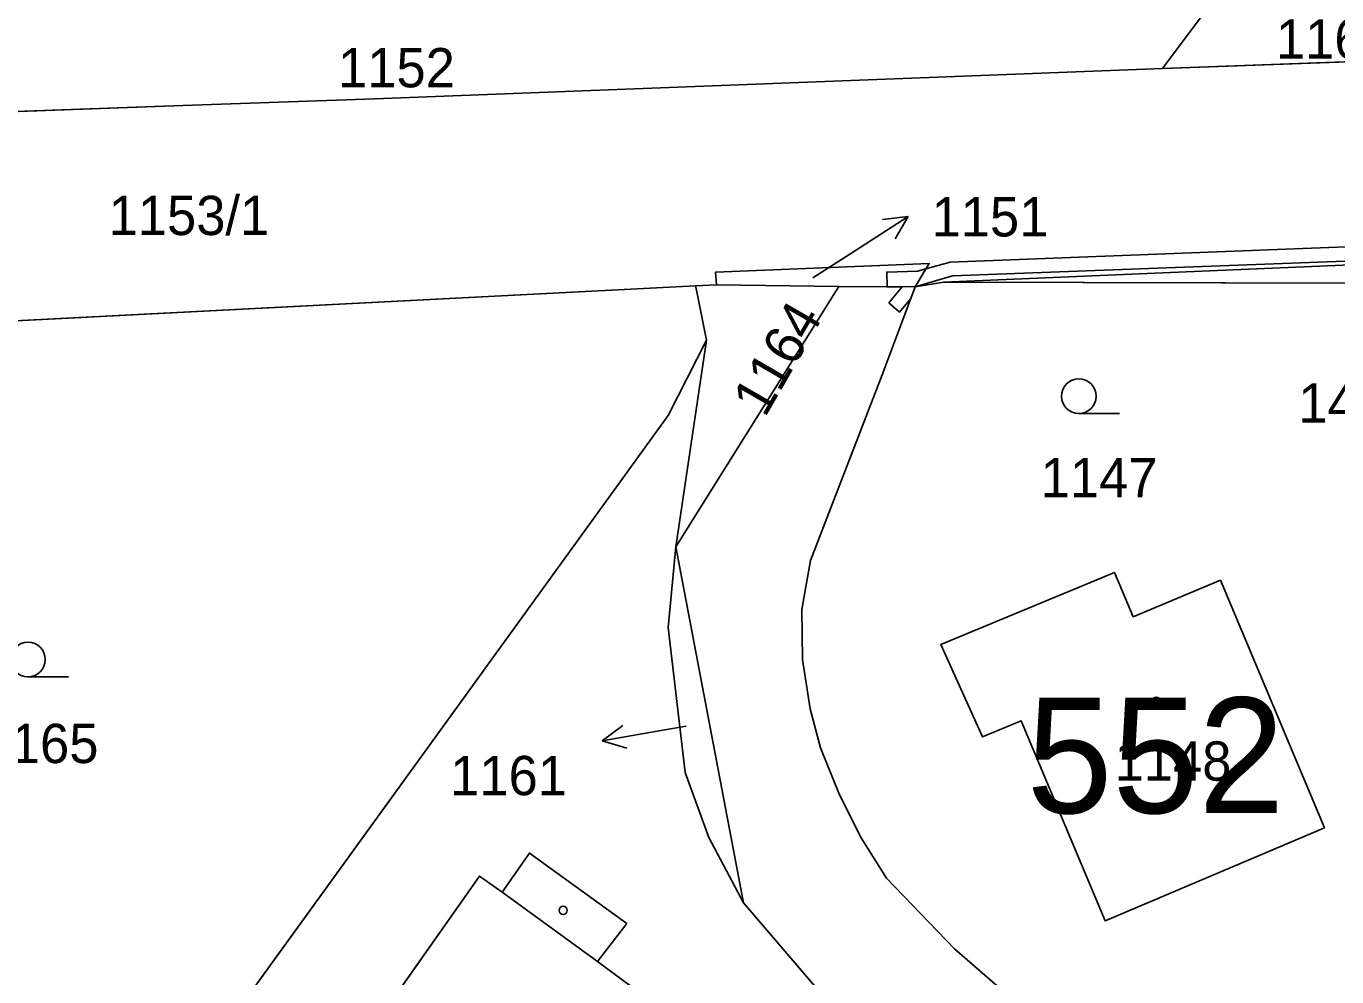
# Model space of a CAD drawing. Extents: x -689422 to -685210, y -987725 to -982160.
# Drawn here: x -687241.5 to -687184.8, y -985227.3 to -985186.2 of the extents above; entities that cross this region are included whole.
import ezdxf

# ---------------------------------------------------------------- set-up
doc = ezdxf.new("R2010")
doc.units = 0
for name, color, linetype in [('KN_Budovy', 7, 'Continuous'), ('KN_Budovy_cisla_domovni', 7, 'Continuous'), ('KN_Hranice_parcel', 7, 'Continuous'), ('KN_Hranice_parcel_vnitrni_kresba', 7, 'Continuous'), ('KN_Parcelni cisla', 7, 'Continuous'), ('KN_Parcelni cisla_sipky', 7, 'Continuous'), ('KN_Polygon parcely', 7, 'Continuous'), ('KN_POZEMKY_OSTATNI PLOCHA', 7, 'Continuous'), ('KN_POZEMKY_ZAHRADA', 7, 'Continuous'), ('KN_POZEMKY_ZASTAVENA PLOCHA', 7, 'Continuous'), ('KN_VYUZITI_16_ostatni plocha_silnice', 7, 'Continuous'), ('KN_VYUZITI_17_ostatni plocha_ostatni komunikace', 7, 'Continuous'), ('KN_VYUZITI_26_ostatni plocha_jina plocha', 7, 'Continuous'), ('KN_Věcná břemena k části', 7, 'Continuous'), ('KN_Značky budov', 7, 'Continuous'), ('KN_Značky kultur', 7, 'Continuous')]:
    doc.layers.add(name, color=color, linetype=linetype)

msp = doc.modelspace()

# ---------------------------------------------------------------- linework, layer by layer
at = {"layer": 'KN_Budovy'}
for points in [[(-687185.32, -985220.85), (-687189.82, -985210.14), (-687193.59, -985211.72), (-687194.41, -985209.81), (-687201.92, -985212.92), (-687200.11, -985216.92), (-687198.44, -985216.22), (-687194.81, -985224.87)], [(-687213.5, -985229.05), (-687216.77, -985226.63), (-687220.9, -985223.63), (-687221.88, -985222.94), (-687228.04, -985231.68), (-687219.92, -985237.58), (-687217.42, -985234.19), (-687217.3, -985234.28)]]:
    msp.add_lwpolyline(points, close=True, dxfattribs=at)
at = {"layer": 'KN_Hranice_parcel'}
for p, q in [((-687192.32, -985188), (-687189.57, -985184.32)), ((-687180.16, -985187.56), (-687192.32, -985188)), ((-687201.8, -985197.24), (-687177.74, -985196.23)), ((-687203.03, -985197.45), (-687201.8, -985197.24)), ((-687177.72, -985197.31), (-687201.8, -985197.24)), ((-687256.3, -985199.65), (-687212.53, -985197.41)), ((-687206.33, -985197.44), (-687213.38, -985208.69)), ((-687212.53, -985197.41), (-687211.62, -985197.36)), ((-687211.62, -985197.36), (-687206.33, -985197.44)), ((-687203.03, -985197.45), (-687206.33, -985197.44)), ((-687213.38, -985208.69), (-687212.05, -985199.76)), ((-687213.38, -985208.69), (-687210.46, -985224.09)), ((-687210.46, -985224.09), (-687203.76, -985231.91))]:
    msp.add_line(p, q, dxfattribs=at)
for points in [[(-687192.32, -985188), (-687226.4, -985189.31), (-687234.71, -985189.6), (-687258.83, -985190.49)], [(-687211.62, -985197.36), (-687211.67, -985196.82), (-687202.42, -985196.44), (-687203.03, -985197.45)], [(-687212.53, -985197.41), (-687212.48, -985197.67), (-687212.05, -985199.76)], [(-687188.36, -985236.91), (-687194.96, -985231.61), (-687201.33, -985226.08), (-687204.27, -985223.02), (-687205.39, -985221.24), (-687206.33, -985219.35), (-687207.12, -985217.39), (-687207.57, -985215.7), (-687207.9, -985213.57), (-687207.93, -985211.4), (-687207.55, -985209.28), (-687204.46, -985201.25), (-687203.03, -985197.45)], [(-687212.05, -985199.76), (-687213.71, -985203.02), (-687238.99, -985237.93)], [(-687213.38, -985208.69), (-687213.72, -985212.18), (-687212.98, -985218.45), (-687211.96, -985221.27), (-687210.46, -985224.09)], [(-687185.32, -985220.85), (-687194.81, -985224.87), (-687198.44, -985216.22), (-687200.11, -985216.92), (-687201.92, -985212.92), (-687194.41, -985209.81), (-687193.59, -985211.72), (-687189.82, -985210.14), (-687185.32, -985220.85)], [(-687215.5, -985224.99), (-687219.72, -985221.94), (-687220.9, -985223.63), (-687221.88, -985222.94), (-687228.04, -985231.68), (-687219.92, -985237.58), (-687217.42, -985234.19), (-687217.3, -985234.28), (-687213.5, -985229.05), (-687216.77, -985226.63), (-687215.5, -985224.99)]]:
    msp.add_lwpolyline(points, dxfattribs=at)
at = {"layer": 'KN_Hranice_parcel_vnitrni_kresba'}
msp.add_line((-687220.9, -985223.63), (-687216.77, -985226.63), dxfattribs=at)
at = {"layer": 'KN_Parcelni cisla_sipky'}
for p, q in [((-687205.85, -985196.04), (-687203.333, -985194.406)), ((-687203.333, -985194.406), (-687204.446, -985194.531)), ((-687203.333, -985194.406), (-687203.9, -985195.371)), ((-687207.45, -985197.06), (-687205.85, -985196.04)), ((-687216.575, -985217.091), (-687215.676, -985216.424)), ((-687212.94, -985216.45), (-687213.62, -985216.57)), ((-687213.62, -985216.57), (-687216.575, -985217.091)), ((-687216.575, -985217.091), (-687215.502, -985217.41))]:
    msp.add_line(p, q, dxfattribs=at)
at = {"layer": 'KN_Polygon parcely'}
for points in [[(-687188.95, -985184.13), (-687189.57, -985184.32), (-687192.32, -985188), (-687180.16, -985187.56), (-687181.4, -985183.85)], [(-687205.62, -985184.62), (-687212.95, -985184.82), (-687240.94, -985185.58), (-687253.11, -985185.92), (-687261.46, -985185.98), (-687258.83, -985190.49), (-687234.71, -985189.6), (-687226.4, -985189.31), (-687192.32, -985188), (-687189.57, -985184.32), (-687198.7, -985184.43)], [(-687206.33, -985197.44), (-687203.03, -985197.45), (-687202.42, -985196.44), (-687211.67, -985196.82), (-687211.62, -985197.36)], [(-687177.74, -985196.23), (-687201.8, -985197.24), (-687177.72, -985197.31)], [(-687177.72, -985197.31), (-687201.8, -985197.24), (-687203.03, -985197.45), (-687204.46, -985201.25), (-687207.55, -985209.28), (-687207.93, -985211.4), (-687207.9, -985213.57), (-687207.57, -985215.7), (-687207.12, -985217.39), (-687206.33, -985219.35), (-687205.39, -985221.24), (-687204.27, -985223.02), (-687201.33, -985226.08), (-687194.96, -985231.61), (-687188.36, -985236.91), (-687177.06, -985241.38), (-687177.39, -985219.49)], [(-687263.19, -985217.61), (-687262.94, -985219.52), (-687258.22, -985223.67), (-687260.15, -985225.83), (-687265, -985221.59), (-687265.56, -985222.15), (-687258.71, -985228.5), (-687238.99, -985237.93), (-687213.71, -985203.02), (-687212.05, -985199.76), (-687212.48, -985197.67), (-687212.53, -985197.41), (-687256.3, -985199.65), (-687256.1, -985204.4), (-687255.71, -985213.68), (-687265.2, -985214.03), (-687265.63, -985202.97), (-687265.74, -985200.13), (-687281.09, -985200.92), (-687271.62, -985216.03), (-687271.07, -985215.91), (-687267.49, -985212.76)], [(-687212.05, -985199.76), (-687213.38, -985208.69), (-687206.33, -985197.44), (-687211.62, -985197.36), (-687212.53, -985197.41), (-687212.48, -985197.67)], [(-687212.05, -985199.76), (-687213.71, -985203.02), (-687238.99, -985237.93), (-687223.47, -985258.36), (-687203.76, -985231.91), (-687210.46, -985224.09), (-687211.96, -985221.27), (-687212.98, -985218.45), (-687213.72, -985212.18), (-687213.38, -985208.69)], [(-687213.72, -985212.18), (-687212.98, -985218.45), (-687211.96, -985221.27), (-687210.46, -985224.09), (-687213.38, -985208.69)], [(-687185.32, -985220.85), (-687194.81, -985224.87), (-687198.44, -985216.22), (-687200.11, -985216.92), (-687201.92, -985212.92), (-687194.41, -985209.81), (-687193.59, -985211.72), (-687189.82, -985210.14)], [(-687185.32, -985220.85), (-687189.82, -985210.14), (-687193.59, -985211.72), (-687194.41, -985209.81), (-687201.92, -985212.92), (-687200.11, -985216.92), (-687198.44, -985216.22), (-687194.81, -985224.87)], [(-687215.5, -985224.99), (-687219.72, -985221.94), (-687220.9, -985223.63), (-687221.88, -985222.94), (-687228.04, -985231.68), (-687219.92, -985237.58), (-687217.42, -985234.19), (-687217.3, -985234.28), (-687213.5, -985229.05), (-687216.77, -985226.63)], [(-687215.5, -985224.99), (-687216.77, -985226.63), (-687213.5, -985229.05), (-687217.3, -985234.28), (-687217.42, -985234.19), (-687219.92, -985237.58), (-687228.04, -985231.68), (-687221.88, -985222.94), (-687220.9, -985223.63), (-687219.72, -985221.94)]]:
    msp.add_lwpolyline(points, close=True, dxfattribs=at)
for points in [[(-687143.9, -985186.16), (-687180.16, -985187.56), (-687192.32, -985188), (-687226.4, -985189.31), (-687234.71, -985189.6), (-687258.83, -985190.49)], [(-687256.3, -985199.65), (-687212.53, -985197.41), (-687211.62, -985197.36), (-687211.67, -985196.82), (-687202.42, -985196.44), (-687203.03, -985197.45), (-687201.8, -985197.24), (-687177.74, -985196.23), (-687154.89, -985195.28), (-687124.89, -985193.42), (-687098.23, -985192.41), (-687068.16, -985192.08), (-687067.87, -985191.25), (-687053.8, -985190.65), (-687041.85, -985190.2), (-687030.97, -985189.8)], [(-687181.55, -985241.91), (-687185.05, -985239.5), (-687188.36, -985236.91), (-687194.96, -985231.61), (-687201.33, -985226.08), (-687204.27, -985223.02), (-687205.39, -985221.24), (-687206.33, -985219.35), (-687207.12, -985217.39), (-687207.57, -985215.7), (-687207.9, -985213.57), (-687207.93, -985211.4), (-687207.55, -985209.28), (-687204.46, -985201.25), (-687203.03, -985197.45), (-687206.33, -985197.44), (-687213.38, -985208.69), (-687210.46, -985224.09), (-687203.76, -985231.91), (-687188.25, -985244.44), (-687183.83, -985247.7)]]:
    msp.add_lwpolyline(points, dxfattribs=at)
at = {"layer": 'KN_POZEMKY_OSTATNI PLOCHA'}
for p, q in [((-687189.57, -985184.32), (-687192.32, -985188)), ((-687192.32, -985188), (-687189.57, -985184.32)), ((-687180.16, -985187.56), (-687192.32, -985188)), ((-687192.32, -985188), (-687180.16, -985187.56)), ((-687192.32, -985188), (-687226.4, -985189.31)), ((-687226.4, -985189.31), (-687192.32, -985188)), ((-687226.4, -985189.31), (-687234.71, -985189.6)), ((-687234.71, -985189.6), (-687226.4, -985189.31)), ((-687234.71, -985189.6), (-687258.83, -985190.49)), ((-687258.83, -985190.49), (-687234.71, -985189.6)), ((-687211.67, -985196.82), (-687202.42, -985196.44)), ((-687202.42, -985196.44), (-687211.67, -985196.82)), ((-687202.42, -985196.44), (-687203.03, -985197.45)), ((-687203.03, -985197.45), (-687202.42, -985196.44)), ((-687177.74, -985196.23), (-687201.8, -985197.24)), ((-687201.8, -985197.24), (-687177.74, -985196.23)), ((-687211.62, -985197.36), (-687211.67, -985196.82)), ((-687211.67, -985196.82), (-687211.62, -985197.36)), ((-687201.8, -985197.24), (-687203.03, -985197.45)), ((-687177.72, -985197.31), (-687201.8, -985197.24)), ((-687212.53, -985197.41), (-687256.3, -985199.65)), ((-687213.38, -985208.69), (-687206.33, -985197.44)), ((-687206.33, -985197.44), (-687213.38, -985208.69)), ((-687212.53, -985197.41), (-687211.62, -985197.36)), ((-687211.62, -985197.36), (-687212.53, -985197.41)), ((-687212.48, -985197.67), (-687212.53, -985197.41)), ((-687212.05, -985199.76), (-687212.48, -985197.67)), ((-687206.33, -985197.44), (-687211.62, -985197.36)), ((-687211.62, -985197.36), (-687206.33, -985197.44)), ((-687206.33, -985197.44), (-687203.03, -985197.45)), ((-687203.03, -985197.45), (-687206.33, -985197.44)), ((-687203.03, -985197.45), (-687204.46, -985201.25)), ((-687213.38, -985208.69), (-687212.05, -985199.76)), ((-687204.46, -985201.25), (-687207.55, -985209.28)), ((-687213.72, -985212.18), (-687213.38, -985208.69)), ((-687210.46, -985224.09), (-687213.38, -985208.69)), ((-687213.38, -985208.69), (-687210.46, -985224.09)), ((-687207.55, -985209.28), (-687207.93, -985211.4)), ((-687207.93, -985211.4), (-687207.9, -985213.57)), ((-687212.98, -985218.45), (-687213.72, -985212.18)), ((-687207.9, -985213.57), (-687207.57, -985215.7)), ((-687207.57, -985215.7), (-687207.12, -985217.39)), ((-687207.12, -985217.39), (-687206.33, -985219.35)), ((-687211.96, -985221.27), (-687212.98, -985218.45)), ((-687206.33, -985219.35), (-687205.39, -985221.24)), ((-687210.46, -985224.09), (-687211.96, -985221.27)), ((-687205.39, -985221.24), (-687204.27, -985223.02)), ((-687204.27, -985223.02), (-687201.33, -985226.08)), ((-687203.76, -985231.91), (-687210.46, -985224.09)), ((-687201.33, -985226.08), (-687194.96, -985231.61))]:
    msp.add_line(p, q, dxfattribs=at)
at = {"layer": 'KN_POZEMKY_ZAHRADA'}
for p, q in [((-687203.03, -985197.45), (-687201.8, -985197.24)), ((-687201.8, -985197.24), (-687177.72, -985197.31)), ((-687256.3, -985199.65), (-687212.53, -985197.41)), ((-687212.53, -985197.41), (-687212.48, -985197.67)), ((-687212.48, -985197.67), (-687212.05, -985199.76)), ((-687204.46, -985201.25), (-687203.03, -985197.45)), ((-687213.71, -985203.02), (-687212.05, -985199.76)), ((-687212.05, -985199.76), (-687213.71, -985203.02)), ((-687212.05, -985199.76), (-687213.38, -985208.69)), ((-687207.55, -985209.28), (-687204.46, -985201.25)), ((-687238.99, -985237.93), (-687213.71, -985203.02)), ((-687213.71, -985203.02), (-687238.99, -985237.93)), ((-687213.38, -985208.69), (-687213.72, -985212.18)), ((-687207.93, -985211.4), (-687207.55, -985209.28)), ((-687194.41, -985209.81), (-687201.92, -985212.92)), ((-687193.59, -985211.72), (-687194.41, -985209.81)), ((-687189.82, -985210.14), (-687193.59, -985211.72)), ((-687185.32, -985220.85), (-687189.82, -985210.14)), ((-687207.9, -985213.57), (-687207.93, -985211.4)), ((-687213.72, -985212.18), (-687212.98, -985218.45)), ((-687201.92, -985212.92), (-687200.11, -985216.92)), ((-687207.57, -985215.7), (-687207.9, -985213.57)), ((-687207.12, -985217.39), (-687207.57, -985215.7)), ((-687200.11, -985216.92), (-687198.44, -985216.22)), ((-687198.44, -985216.22), (-687194.81, -985224.87)), ((-687206.33, -985219.35), (-687207.12, -985217.39)), ((-687212.98, -985218.45), (-687211.96, -985221.27)), ((-687205.39, -985221.24), (-687206.33, -985219.35)), ((-687194.81, -985224.87), (-687185.32, -985220.85)), ((-687211.96, -985221.27), (-687210.46, -985224.09)), ((-687204.27, -985223.02), (-687205.39, -985221.24)), ((-687219.72, -985221.94), (-687220.9, -985223.63)), ((-687215.5, -985224.99), (-687219.72, -985221.94)), ((-687221.88, -985222.94), (-687228.04, -985231.68)), ((-687220.9, -985223.63), (-687221.88, -985222.94)), ((-687201.33, -985226.08), (-687204.27, -985223.02)), ((-687210.46, -985224.09), (-687203.76, -985231.91)), ((-687216.77, -985226.63), (-687215.5, -985224.99)), ((-687194.96, -985231.61), (-687201.33, -985226.08)), ((-687213.5, -985229.05), (-687216.77, -985226.63))]:
    msp.add_line(p, q, dxfattribs=at)
at = {"layer": 'KN_POZEMKY_ZASTAVENA PLOCHA'}
for p, q in [((-687201.92, -985212.92), (-687194.41, -985209.81)), ((-687194.41, -985209.81), (-687193.59, -985211.72)), ((-687193.59, -985211.72), (-687189.82, -985210.14)), ((-687189.82, -985210.14), (-687185.32, -985220.85)), ((-687200.11, -985216.92), (-687201.92, -985212.92)), ((-687198.44, -985216.22), (-687200.11, -985216.92)), ((-687194.81, -985224.87), (-687198.44, -985216.22)), ((-687185.32, -985220.85), (-687194.81, -985224.87)), ((-687220.9, -985223.63), (-687219.72, -985221.94)), ((-687219.72, -985221.94), (-687215.5, -985224.99)), ((-687228.04, -985231.68), (-687221.88, -985222.94)), ((-687221.88, -985222.94), (-687220.9, -985223.63)), ((-687215.5, -985224.99), (-687216.77, -985226.63)), ((-687216.77, -985226.63), (-687213.5, -985229.05))]:
    msp.add_line(p, q, dxfattribs=at)
at = {"layer": 'KN_VYUZITI_16_ostatni plocha_silnice'}
for p, q in [((-687192.32, -985188), (-687180.16, -985187.56)), ((-687226.4, -985189.31), (-687192.32, -985188)), ((-687234.71, -985189.6), (-687226.4, -985189.31)), ((-687258.83, -985190.49), (-687234.71, -985189.6)), ((-687202.42, -985196.44), (-687211.67, -985196.82)), ((-687203.03, -985197.45), (-687202.42, -985196.44)), ((-687177.74, -985196.23), (-687201.8, -985197.24)), ((-687211.67, -985196.82), (-687211.62, -985197.36)), ((-687201.8, -985197.24), (-687203.03, -985197.45)), ((-687212.53, -985197.41), (-687256.3, -985199.65)), ((-687211.62, -985197.36), (-687212.53, -985197.41))]:
    msp.add_line(p, q, dxfattribs=at)
at = {"layer": 'KN_VYUZITI_17_ostatni plocha_ostatni komunikace'}
for p, q in [((-687192.32, -985188), (-687189.57, -985184.32)), ((-687180.16, -985187.56), (-687192.32, -985188)), ((-687211.67, -985196.82), (-687202.42, -985196.44)), ((-687202.42, -985196.44), (-687203.03, -985197.45)), ((-687211.62, -985197.36), (-687211.67, -985196.82)), ((-687213.38, -985208.69), (-687206.33, -985197.44)), ((-687206.33, -985197.44), (-687213.38, -985208.69)), ((-687212.53, -985197.41), (-687211.62, -985197.36)), ((-687212.48, -985197.67), (-687212.53, -985197.41)), ((-687212.05, -985199.76), (-687212.48, -985197.67)), ((-687206.33, -985197.44), (-687211.62, -985197.36)), ((-687211.62, -985197.36), (-687206.33, -985197.44)), ((-687206.33, -985197.44), (-687203.03, -985197.45)), ((-687203.03, -985197.45), (-687206.33, -985197.44)), ((-687203.03, -985197.45), (-687204.46, -985201.25)), ((-687213.38, -985208.69), (-687212.05, -985199.76)), ((-687204.46, -985201.25), (-687207.55, -985209.28)), ((-687213.72, -985212.18), (-687213.38, -985208.69)), ((-687210.46, -985224.09), (-687213.38, -985208.69)), ((-687213.38, -985208.69), (-687210.46, -985224.09)), ((-687207.55, -985209.28), (-687207.93, -985211.4)), ((-687207.93, -985211.4), (-687207.9, -985213.57)), ((-687212.98, -985218.45), (-687213.72, -985212.18)), ((-687207.9, -985213.57), (-687207.57, -985215.7)), ((-687207.57, -985215.7), (-687207.12, -985217.39)), ((-687207.12, -985217.39), (-687206.33, -985219.35)), ((-687211.96, -985221.27), (-687212.98, -985218.45)), ((-687206.33, -985219.35), (-687205.39, -985221.24)), ((-687210.46, -985224.09), (-687211.96, -985221.27)), ((-687205.39, -985221.24), (-687204.27, -985223.02)), ((-687204.27, -985223.02), (-687201.33, -985226.08)), ((-687203.76, -985231.91), (-687210.46, -985224.09)), ((-687201.33, -985226.08), (-687194.96, -985231.61))]:
    msp.add_line(p, q, dxfattribs=at)
at = {"layer": 'KN_VYUZITI_26_ostatni plocha_jina plocha'}
for p, q in [((-687189.57, -985184.32), (-687192.32, -985188)), ((-687192.32, -985188), (-687226.4, -985189.31)), ((-687226.4, -985189.31), (-687234.71, -985189.6)), ((-687234.71, -985189.6), (-687258.83, -985190.49)), ((-687201.8, -985197.24), (-687177.74, -985196.23)), ((-687177.72, -985197.31), (-687201.8, -985197.24))]:
    msp.add_line(p, q, dxfattribs=at)
at = {"layer": 'KN_Věcná břemena k části'}
for points in [[(-687202.56, -985196.67), (-687203.03, -985197.45), (-687201.41, -985196.98), (-687183.27, -985196.3), (-687177.74, -985196.23), (-687176.78, -985196.19), (-687176.78, -985196.02), (-687177.63, -985195.76), (-687183.27, -985195.68), (-687201.51, -985196.38)], [(-687204.17, -985198.14), (-687203.71, -985198.54), (-687203.22, -985197.96), (-687203.03, -985197.45), (-687202.56, -985196.67), (-687202.92, -985196.77), (-687204.26, -985196.81), (-687204.24, -985197.45), (-687203.59, -985197.45)]]:
    msp.add_lwpolyline(points, close=True, dxfattribs=at)
at = {"layer": 'KN_Značky budov'}
for centre in [(-687192.597, -985215.369), (-687218.257, -985224.419)]:
    msp.add_circle(centre, 0.175, dxfattribs=at)
at = {"layer": 'KN_Značky kultur'}
for p, q in [((-687195.943, -985202.93), (-687194.193, -985202.93)), ((-687241.413, -985214.32), (-687239.663, -985214.32))]:
    msp.add_line(p, q, dxfattribs=at)
for centre in [(-687195.943, -985202.18), (-687241.413, -985213.57)]:
    msp.add_circle(centre, 0.75, dxfattribs=at)

# ---------------------------------------------------------------- texts
at = {"layer": 'KN_Budovy_cisla_domovni'}
msp.add_text('552', height=5, dxfattribs=at).set_placement((-687198.208, -985220.214))
at = {"layer": 'KN_Parcelni cisla'}
for s, p in [('1160', (-687187.42, -985187.58)), ('1152', (-687228, -985188.82)), ('1153/1', (-687237.927, -985195.21)), ('1151', (-687202.32, -985195.27)), ('1419/1', (-687186.447, -985203.328)), ('1147', (-687197.6, -985206.55)), ('1165', (-687243.42, -985218.05)), ('1148', (-687194.4, -985218.81)), ('1161', (-687223.148, -985219.438))]:
    msp.add_text(s, height=1.7, dxfattribs=at).set_placement(p)
msp.add_text('1164', height=1.7, rotation=60, dxfattribs=at).set_placement((-687209.533, -985203.145))

doc.saveas('drawing.dxf')
